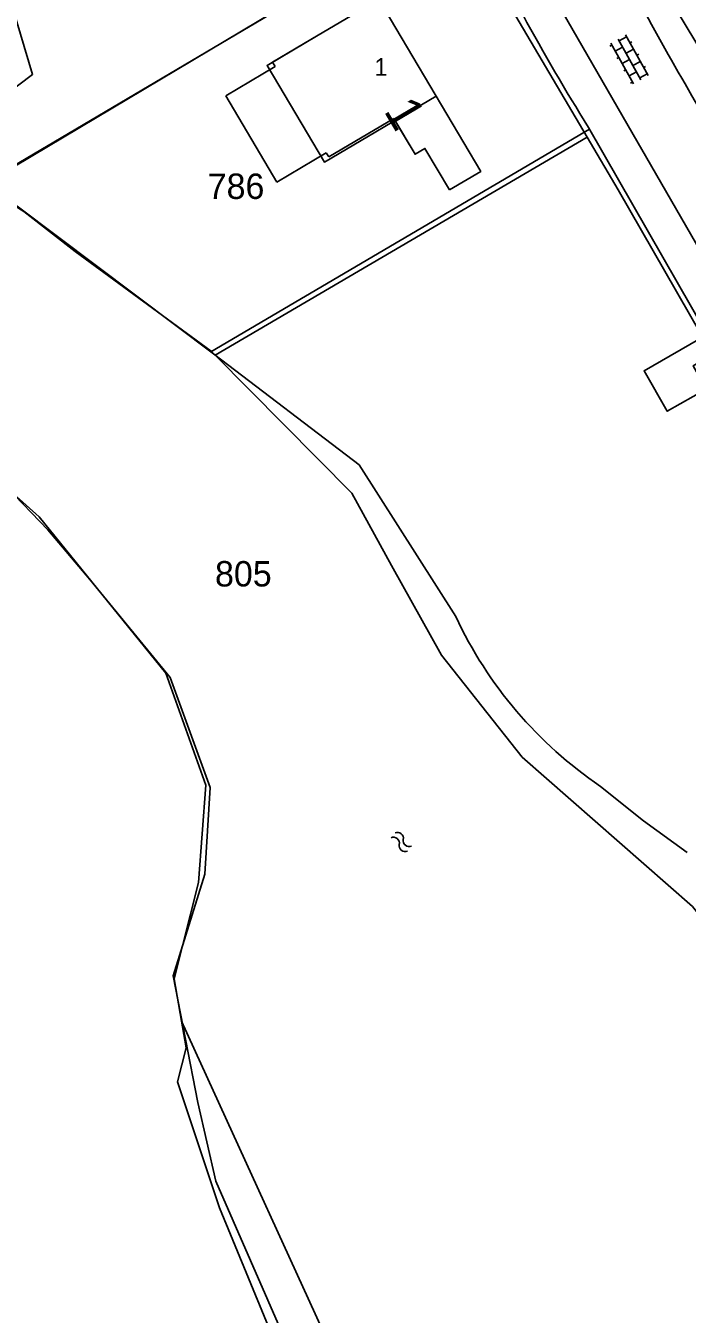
# Model space of a CAD drawing. Extents: x 148816 to 151297, y 399515 to 402500.
# Drawn here: x 150450.2 to 150497.1, y 400303.7 to 400395 of the extents above; entities that cross this region are included whole.
import ezdxf

# ---------------------------------------------------------------- set-up
doc = ezdxf.new("R2010")
doc.units = 0
for name, color, linetype in [('B01 Hoofdgebouw  [D] Norm', 7, 'Continuous'), ('B01 Hoofdgebouw  [T] Norm', 7, 'Continuous'), ('B01 hoofgebouw', 7, 'Continuous'), ('G01 perceelsgrens', 7, 'Continuous'), ('S02 Open verharding  Norm', 7, 'Continuous'), ('S05 Water  Norm', 7, 'Continuous'), ('T03 Hek raster  [T] Norm', 7, 'Continuous'), ('T04 Haag heg  [D] Gem', 7, 'Continuous'), ('T09 Insteek water  [T] Norm', 7, 'Continuous'), ('V00 Kant verharding algemeen  [T] Norm', 7, 'Continuous'), ('Z01 perceelnummer', 7, 'Continuous'), ('Z02 huisnummer', 7, 'Continuous'), ('Z02 Huisnummer  [Tekst] Norm', 7, 'Continuous')]:
    doc.layers.add(name, color=color, linetype=linetype)

msp = doc.modelspace()

# ---------------------------------------------------------------- linework, layer by layer
at = {"layer": 'B01 Hoofdgebouw  [D] Norm'}
for p, q in [((150467.67, 400392.427), (150470.89, 400394.33)), ((150464.354, 400390.023), (150467.864, 400392.099)), ((150467.864, 400392.099), (150467.67, 400392.427)), ((150467.965, 400383.917), (150464.354, 400390.023)), ((150476.256, 400388.431), (150471.648, 400385.701)), ((150477.763, 400385.887), (150476.256, 400388.431)), ((150478.458, 400386.299), (150477.763, 400385.887)), ((150480.2, 400383.36), (150478.458, 400386.299)), ((150471.475, 400385.992), (150467.965, 400383.917)), ((150471.648, 400385.701), (150471.475, 400385.992))]:
    msp.add_line(p, q, dxfattribs=at)
at = {"layer": 'B01 Hoofdgebouw  [T] Norm'}
for p, q in [((150470.89, 400394.33), (150475.19, 400396.88)), ((150475.19, 400396.88), (150482.42, 400384.67)), ((150482.42, 400384.67), (150480.2, 400383.36))]:
    msp.add_line(p, q, dxfattribs=at)
at = {"layer": 'B01 hoofgebouw'}
for points in [[(150470.89, 400394.33), (150475.19, 400396.88), (150482.42, 400384.67), (150480.2, 400383.36)], [(150470.89, 400394.33), (150467.278, 400392.188), (150471.338, 400385.33), (150479.254, 400390.017)], [(150480.2, 400383.36), (150478.458, 400386.299), (150477.763, 400385.887), (150476.339, 400388.291)]]:
    msp.add_lwpolyline(points, dxfattribs=at)
at = {"layer": 'G01 perceelsgrens'}
for points in [[(150489.965, 400387.104), (150483.809, 400397.553), (150480.359, 400403.515), (150447.091, 400383.685)], [(150493.738, 400400.365), (150499.248, 400391.209)], [(150489.965, 400387.104), (150463.612, 400371.643)], [(150523.582, 400328.238), (150518.075, 400338.188), (150492.16, 400383.379), (150489.965, 400387.104)], [(150463.612, 400371.643), (150463.328, 400371.93), (150453.672, 400378.998), (150450.034, 400381.833), (150447.091, 400383.685)], [(150461.213, 400324.444), (150460.687, 400327.435), (150462.416, 400334.274), (150462.941, 400341.176), (150460.101, 400349.111), (150451.12, 400360.187), (150439.822, 400370.322), (150435.018, 400373.755), (150432.004, 400375.826), (150429.389, 400376.903), (150424.951, 400371.322), (150419.983, 400369.811), (150415.256, 400370.824), (150403.536, 400371.623)], [(150494.624, 400285.025), (150501.199, 400293.736), (150504.592, 400305.437), (150504.117, 400312.336), (150503.226, 400317.163), (150498.05, 400331.778), (150497.415, 400332.565), (150485.362, 400343.166), (150479.635, 400350.38), (150476.088, 400356.749), (150473.295, 400361.878), (150463.612, 400371.643)], [(150484.097, 400272.59), (150474.307, 400293.093), (150468.186, 400300.846), (150463.917, 400311.214), (150460.94, 400320.135), (150461.545, 400322.563), (150461.213, 400324.444)], [(150494.624, 400285.025), (150491.026, 400288.018), (150478.56, 400291.834), (150473.418, 400297.692), (150461.213, 400324.444)]]:
    msp.add_lwpolyline(points, dxfattribs=at)
at = {"layer": 'S02 Open verharding  Norm'}
for p, q in [((150491.707, 400393.629), (150491.576, 400393.556)), ((150491.634, 400393.76), (150493.242, 400390.879)), ((150492.475, 400393.485), (150491.951, 400393.193)), ((150492.158, 400394.053), (150493.766, 400391.171)), ((150492.755, 400394.214), (150492.231, 400393.922)), ((150492.682, 400394.345), (150494.29, 400391.464)), ((150492.998, 400393.778), (150493.129, 400393.851)), ((150492.194, 400392.756), (150492.063, 400392.683)), ((150492.962, 400392.612), (150492.438, 400392.32)), ((150493.242, 400393.341), (150492.718, 400393.049)), ((150493.486, 400392.904), (150493.617, 400392.978)), ((150492.682, 400391.883), (150492.551, 400391.81)), ((150492.926, 400391.446), (150493.449, 400391.739)), ((150493.73, 400392.468), (150493.206, 400392.175)), ((150493.973, 400392.031), (150494.104, 400392.104)), ((150493.169, 400391.01), (150493.038, 400390.937)), ((150494.217, 400391.595), (150493.693, 400391.302))]:
    msp.add_line(p, q, dxfattribs=at)
at = {"layer": 'S05 Water  Norm'}
for centre, start, end in [((150476.513, 400337.407), 348.68436, 112.53939), ((150476.227, 400337.059), 348.68436, 112.53939), ((150477.061, 400336.893), 168.68436, 292.53939), ((150477.347, 400337.241), 168.68436, 292.53939)]:
    msp.add_arc(centre, 0.425, start, end, dxfattribs=at)
at = {"layer": 'T03 Hek raster  [T] Norm'}
msp.add_lwpolyline([(150381.186, 400435.743), (150384.804, 400437.08), (150439.335, 400456.405), (150444.076, 400457.392), (150448.721, 400457.562), (150454.47, 400438.319), (150467.377, 400441.741), (150468.665, 400437.551), (150455.77, 400434.041), (150457.735, 400427.222), (150441.68, 400421.664), (150450.663, 400391.554), (150443.365, 400386.049)], dxfattribs=at)
at = {"layer": 'T04 Haag heg  [D] Gem'}
for p, q in [((150481.271, 400403.949), (150447.077, 400383.757)), ((150490.128, 400387.661), (150463.296, 400371.888))]:
    msp.add_line(p, q, dxfattribs=at)
at = {"layer": 'T09 Insteek water  [T] Norm'}
for p, q in [((150480.65, 400353.13), (150473.81, 400363.87)), ((150493.96, 400338.655), (150490.9, 400341.09)), ((150497.05, 400336.4), (150493.96, 400338.655))]:
    msp.add_line(p, q, dxfattribs=at)
for points in [[(150473.81, 400363.87), (150463.582, 400371.673), (150449.57, 400382.218), (150443.013, 400386.266), (150442.415, 400389.152), (150435.853, 400395.382), (150423.873, 400402.199), (150398.97, 400416.048), (150390.298, 400422.428), (150388.459, 400425.042), (150384.357, 400433.464), (150384.044, 400434.069), (150379.957, 400450.791), (150379.47, 400453.018), (150377.072, 400466.921), (150373.641, 400485.759), (150369.614, 400499.918)], [(150398.05, 400372.74), (150405.03, 400371.863), (150416.754, 400370.805), (150420.292, 400370.295), (150425.051, 400371.502), (150426.002, 400372.505), (150429.725, 400377.099), (150435.643, 400373.398), (150440.651, 400369.329), (150445.021, 400365.531), (150449.416, 400361.707), (150451.735, 400359.277), (150454.73, 400355.739), (150460.412, 400348.811), (150463.235, 400341.006), (150462.861, 400334.858), (150460.622, 400327.67), (150462.369, 400318.683), (150463.638, 400313.116), (150468.566, 400301.862), (150473.14, 400296.02)]]:
    msp.add_lwpolyline(points, dxfattribs=at)
msp.add_arc((150507.594, 400365.685), 29.725, 204.9839, 235.83351, dxfattribs=at)
at = {"layer": 'V00 Kant verharding algemeen  [T] Norm'}
for points in [[(150486.574, 400399.054), (150487.069, 400398.084), (150487.907, 400396.508), (150499.752, 400375.946), (150508.343, 400360.956), (150520.169, 400340.006), (150521.722, 400337.176), (150530.639, 400320.935), (150536.167, 400310.644)], [(150490.051, 400387.795), (150498.465, 400373.115), (150493.996, 400370.551), (150495.631, 400367.67), (150498.39, 400369.251), (150497.474, 400370.905), (150499.173, 400371.906), (150503.695, 400363.984), (150501.056, 400362.506), (150507.494, 400351.249), (150510.166, 400352.677), (150513.486, 400346.703)]]:
    msp.add_lwpolyline(points, dxfattribs=at)
for centre, radius, start, end in [((150619.812, 400468.786), 152.962, 205.07938, 211.97043), ((150800.483, 400564.901), 349.927, 207.61191, 210.13883)]:
    msp.add_arc(centre, radius, start, end, dxfattribs=at)

# ---------------------------------------------------------------- texts
at = {"layer": 'Z01 perceelnummer'}
for s, p in [('786', (150463.072, 400382.723)), ('805', (150463.59, 400355.255))]:
    msp.add_text(s, height=1.8, dxfattribs=at).set_placement(p)
at = {"layer": 'Z02 huisnummer'}
msp.add_text('1', height=2.5, rotation=300.59044, dxfattribs=at).set_placement((150475.515, 400388.971))
at = {"layer": 'Z02 Huisnummer  [Tekst] Norm'}
msp.add_text('1', height=1.25, dxfattribs=at).set_placement((150474.884, 400391.452))

doc.saveas('drawing.dxf')
